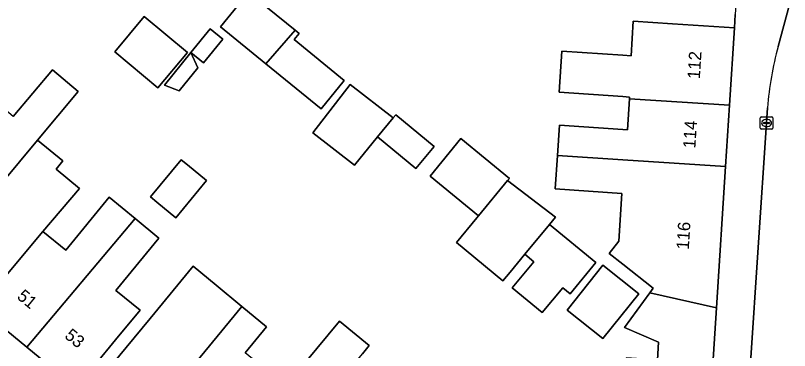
# Model space of a CAD drawing. Extents: x 160157 to 160921, y 381516 to 382045.
# Drawn here: x 160451.2 to 160513.4, y 381857 to 381883.9 of the extents above; entities that cross this region are included whole.
import ezdxf

# ---------------------------------------------------------------- set-up
doc = ezdxf.new("R2010")
doc.units = 0
for name, color, linetype in [('IMGEO_Erf', 7, 'Continuous'), ('IMGEO_Kolk', 7, 'Continuous'), ('IMGEO_Pand', 7, 'Continuous'), ('IMGEO_Pand_nummerreeks', 7, 'Continuous'), ('IMGEO_Rijbaan_lokaal_open', 7, 'Continuous'), ('IMGEO_Voetpad_open', 7, 'Continuous')]:
    doc.layers.add(name, color=color, linetype=linetype)

msp = doc.modelspace()

# ---------------------------------------------------------------- linework, layer by layer
at = {"layer": 'IMGEO_Erf'}
for points in [[(160469.948, 381885.736), (160473.69, 381882.688), (160474.002, 381882.434), (160473.597, 381881.937), (160477.625, 381878.656), (160475.772, 381876.382), (160471.347, 381879.986), (160467.691, 381882.965)], [(160465.046, 381880.889), (160462.672, 381878.047), (160459.201, 381880.946), (160461.576, 381883.788)], [(160467.881, 381881.96), (160466.337, 381880.065), (160465.316, 381880.897), (160466.86, 381882.792)], [(160465.316, 381880.897), (160465.868, 381879.653), (160464.379, 381877.826), (160463.188, 381878.285)], [(160481.572, 381875.642), (160481.773, 381875.886), (160484.844, 381873.356), (160483.387, 381871.588), (160480.316, 381874.118), (160478.445, 381871.848), (160475.098, 381874.445), (160478.11, 381878.328)], [(160487.004, 381873.988), (160490.894, 381870.783), (160490.756, 381870.616), (160494.595, 381867.689), (160494.107, 381867.097), (160497.833, 381864.026), (160495.771, 381861.523), (160495.179, 381862.012), (160493.531, 381860.012), (160491.117, 381862.002), (160492.847, 381864.101), (160492.127, 381864.694), (160490.949, 381863.264), (160490.38, 381862.573), (160486.657, 381865.64), (160488.288, 381867.62), (160488.417, 381867.777), (160484.527, 381870.981)], [(160464.542, 381872.29), (160465.045, 381871.877), (160466.562, 381870.629), (160464.1, 381867.635), (160462.583, 381868.883), (160462.081, 381869.296)], [(160498.39, 381863.811), (160501.283, 381861.513), (160498.405, 381857.94), (160495.537, 381860.219)]]:
    msp.add_lwpolyline(points, close=True, dxfattribs=at)
for points in [[(160502.782, 381856.231), (160502.874, 381857.649), (160500.129, 381858.808), (160502.175, 381861.609), (160502.453, 381861.99), (160500, 381863.909), (160498.898, 381864.771), (160499.672, 381865.759), (160499.929, 381869.589), (160494.573, 381869.95), (160494.752, 381872.618), (160494.916, 381875.06), (160500, 381874.712), (160500.38, 381874.687), (160500.541, 381877.188), (160500.55, 381877.32), (160500, 381877.356), (160494.887, 381877.699), (160495.109, 381881.006), (160500, 381880.677), (160500.666, 381880.634), (160500.846, 381883.403), (160503.993, 381883.199), (160508.982, 381882.876), (160509.028, 381883.948)], [(160451.046, 381875.766), (160454.196, 381879.502), (160456.258, 381877.764), (160453.004, 381873.867), (160455.044, 381872.186), (160454.498, 381871.523), (160456.358, 381869.991), (160453.436, 381866.524), (160455.26, 381865.021), (160458.765, 381869.277), (160460.843, 381867.566), (160462.754, 381865.991), (160459.299, 381861.797), (160461.232, 381860.205), (160459.274, 381857.827), (160456.095, 381853.967)], [(160456.94, 381853.363), (160460.119, 381857.223), (160462.036, 381859.55), (160465.488, 381863.741), (160467.333, 381862.221), (160469.412, 381860.508), (160471.394, 381858.876), (160469.674, 381856.788)], [(160474.528, 381856.033), (160477.246, 381859.334), (160479.63, 381857.37), (160479.092, 381856.716)]]:
    msp.add_lwpolyline(points, dxfattribs=at)
at = {"layer": 'IMGEO_Kolk'}
for p, q in [((160511.049, 381874.812), (160511.049, 381875.664)), ((160511.124, 381875.738), (160511.976, 381875.738)), ((160511.308, 381875.232), (160511.308, 381875.244)), ((160511.746, 381875.195), (160511.348, 381875.195)), ((160511.351, 381875.281), (160511.749, 381875.281)), ((160511.537, 381875.518), (160511.562, 381875.518)), ((160511.792, 381875.244), (160511.792, 381875.232)), ((160512.05, 381875.664), (160512.05, 381874.812)), ((160511.976, 381874.738), (160511.124, 381874.738)), ((160511.56, 381874.958), (160511.535, 381874.958))]:
    msp.add_line(p, q, dxfattribs=at)
for points in [[(160511.049, 381874.812), (160511.049, 381875.664)], [(160511.124, 381875.738), (160511.976, 381875.738)], [(160512.05, 381875.664), (160512.05, 381874.812)], [(160511.976, 381874.738), (160511.124, 381874.738)]]:
    msp.add_lwpolyline(points, dxfattribs=at)
for centre, radius, start, end in [((160511.126, 381875.662), 0.0765, 91.55205, 178.44795), ((160511.126, 381875.662), 0.0765, 91.55205, 178.44795), ((160511.348, 381875.241), 0.0403, 85.87752, 175.75265), ((160511.345, 381875.231), 0.0366, 178.93798, 274.71019), ((160511.749, 381875.238), 0.043, 264.86636, 352.45326), ((160511.753, 381875.243), 0.0386, 1.73085, 96.63898), ((160511.974, 381875.662), 0.0765, 1.55205, 88.44795), ((160511.974, 381875.662), 0.0765, 1.55205, 88.44795), ((160511.126, 381874.814), 0.0765, 181.55205, 268.44795), ((160511.126, 381874.814), 0.0765, 181.55205, 268.44795), ((160511.974, 381874.814), 0.0765, 271.55205, 358.44795), ((160511.974, 381874.814), 0.0765, 271.55205, 358.44795)]:
    msp.add_arc(centre, radius, start, end, dxfattribs=at)
for centre, major_axis, ratio, start_param, end_param in [((160511.536, 381875.238), (-0.387, 0.002), 0.722429, 4.712389, 7.853982), ((160511.561, 381875.238), (-0.39, 0.002), 0.717154, 1.570796, 4.712389)]:
    msp.add_ellipse(centre, major_axis=major_axis, ratio=ratio, start_param=start_param, end_param=end_param, dxfattribs=at)
at = {"layer": 'IMGEO_Pand'}
for points in [[(160473.69, 381882.688), (160469.948, 381885.736), (160467.691, 381882.965), (160471.347, 381879.986)], [(160465.046, 381880.889), (160461.576, 381883.788), (160459.201, 381880.946), (160462.672, 381878.047)], [(160500.541, 381877.188), (160508.58, 381876.669), (160508.982, 381882.876), (160503.993, 381883.199), (160500.846, 381883.403), (160500.666, 381880.634), (160500, 381880.677), (160495.109, 381881.006), (160494.887, 381877.699), (160500, 381877.356), (160500.55, 381877.32)], [(160465.316, 381880.897), (160466.337, 381880.065), (160467.881, 381881.96), (160466.86, 381882.792)], [(160473.69, 381882.688), (160471.347, 381879.986), (160475.772, 381876.382), (160477.625, 381878.656), (160473.597, 381881.937), (160474.002, 381882.434)], [(160465.316, 381880.897), (160463.188, 381878.285), (160464.379, 381877.826), (160465.868, 381879.653)], [(160444.419, 381863.584), (160453.004, 381873.867), (160456.258, 381877.764), (160454.196, 381879.502), (160451.046, 381875.766), (160449.119, 381877.353), (160445.53, 381872.996), (160443.642, 381870.704), (160440.462, 381866.844)], [(160481.572, 381875.642), (160478.11, 381878.328), (160475.098, 381874.445), (160478.445, 381871.848), (160480.316, 381874.118)], [(160500.541, 381877.188), (160500.38, 381874.687), (160500, 381874.712), (160494.916, 381875.06), (160494.752, 381872.618), (160500, 381872.278), (160508.261, 381871.744), (160508.58, 381876.669)], [(160481.572, 381875.642), (160480.316, 381874.118), (160483.387, 381871.588), (160484.844, 381873.356), (160481.773, 381875.886)], [(160488.417, 381867.777), (160490.756, 381870.616), (160490.894, 381870.783), (160487.004, 381873.988), (160484.527, 381870.981)], [(160453.436, 381866.524), (160456.358, 381869.991), (160454.498, 381871.523), (160455.044, 381872.186), (160453.004, 381873.867), (160444.419, 381863.584), (160448.278, 381860.406)], [(160466.562, 381870.629), (160465.045, 381871.877), (160464.542, 381872.29), (160462.081, 381869.296), (160462.583, 381868.883), (160464.1, 381867.635)], [(160502.175, 381861.609), (160507.527, 381860.411), (160508.261, 381871.744), (160500, 381872.278), (160494.752, 381872.618), (160494.573, 381869.95), (160499.929, 381869.589), (160499.672, 381865.759), (160498.898, 381864.771), (160500, 381863.909), (160502.453, 381861.99)], [(160494.595, 381867.689), (160490.756, 381870.616), (160488.417, 381867.777), (160488.288, 381867.62), (160486.657, 381865.64), (160490.38, 381862.573), (160490.949, 381863.264), (160492.127, 381864.694), (160494.107, 381867.097)], [(160453.436, 381866.524), (160448.278, 381860.406), (160452.138, 381857.227), (160460.843, 381867.566), (160458.765, 381869.277), (160455.26, 381865.021)], [(160460.843, 381867.566), (160452.138, 381857.227), (160456.095, 381853.967), (160459.274, 381857.827), (160461.232, 381860.205), (160459.299, 381861.797), (160462.754, 381865.991)], [(160494.107, 381867.097), (160492.127, 381864.694), (160492.847, 381864.101), (160491.117, 381862.002), (160493.531, 381860.012), (160495.179, 381862.012), (160495.771, 381861.523), (160497.833, 381864.026)], [(160469.412, 381860.508), (160467.333, 381862.221), (160465.488, 381863.741), (160462.036, 381859.55), (160460.119, 381857.223), (160456.94, 381853.363), (160460.864, 381850.131)], [(160501.283, 381861.513), (160498.39, 381863.811), (160495.537, 381860.219), (160498.405, 381857.94)], [(160506.751, 381848.424), (160507.527, 381860.411), (160502.175, 381861.609), (160500.129, 381858.808), (160502.874, 381857.649), (160502.782, 381856.231), (160500.273, 381856.394), (160500, 381852.181), (160499.779, 381848.873), (160500, 381848.859)], [(160469.412, 381860.508), (160460.864, 381850.131), (160464.696, 381846.974), (160469.59, 381852.916), (160469.913, 381853.17), (160471.592, 381855.209), (160469.674, 381856.788), (160471.394, 381858.876)], [(160479.092, 381856.716), (160479.63, 381857.37), (160477.246, 381859.334), (160474.528, 381856.033), (160474.964, 381855.673), (160471.694, 381851.703), (160469.913, 381853.17), (160469.59, 381852.916), (160464.696, 381846.974), (160468.622, 381843.741), (160477.193, 381854.149), (160477.065, 381854.255)]]:
    msp.add_lwpolyline(points, close=True, dxfattribs=at)
at = {"layer": 'IMGEO_Rijbaan_lokaal_open'}
for points in [[(160514.562, 381889.13), (160512.476, 381881.382)], [(160511.622, 381876.467), (160510.794, 381864.027), (160510.338, 381857.185), (160508.946, 381836.272), (160507.968, 381820.837), (160510.711, 381820.693), (160513.972, 381820.522), (160515.631, 381846.447), (160517.644, 381875.952)]]:
    msp.add_lwpolyline(points, dxfattribs=at)
msp.add_arc((160538.72, 381874.29), 27.186, 164.8787, 175.4074, dxfattribs=at)
at = {"layer": 'IMGEO_Voetpad_open'}
for points in [[(160518.133, 381941.164), (160512.953, 381943.6), (160512.664, 381937.5), (160512.303, 381931.376), (160511.943, 381925.27), (160511.802, 381923.23), (160513.235, 381923.143), (160512.824, 381916.285), (160512.401, 381909.234), (160511.844, 381899.716), (160511.254, 381891.713), (160509.584, 381891.836), (160509.474, 381890.439), (160509.028, 381883.948), (160508.982, 381882.876), (160508.58, 381876.669), (160508.261, 381871.744), (160507.527, 381860.411), (160506.751, 381848.424), (160506.173, 381839.496), (160506.091, 381838.386), (160505.533, 381829.33), (160505.049, 381821.483), (160501.303, 381815.777)], [(160487.416, 381828.497), (160484.936, 381825.138), (160478.504, 381829.886), (160481.128, 381833.441), (160480.304, 381834.119), (160476.341, 381837.384), (160472.481, 381840.563), (160468.622, 381843.741), (160464.696, 381846.974), (160460.864, 381850.131), (160456.94, 381853.363), (160456.095, 381853.967), (160452.138, 381857.227), (160448.278, 381860.406), (160444.419, 381863.584), (160440.462, 381866.844), (160439.735, 381867.434), (160435.49, 381870.93), (160431.336, 381874.352), (160427.065, 381877.87), (160422.742, 381881.431), (160417.865, 381885.448), (160409.913, 381891.762)], [(160512.476, 381881.382), (160514.562, 381889.13)], [(160510.794, 381864.027), (160511.622, 381876.467)], [(160507.908, 381819.84), (160507.968, 381820.837), (160508.946, 381836.272), (160510.338, 381857.185), (160510.794, 381864.027)]]:
    msp.add_lwpolyline(points, dxfattribs=at)
msp.add_arc((160538.72, 381874.29), 27.186, 164.8787, 175.4074, dxfattribs=at)

# ---------------------------------------------------------------- texts
at = {"layer": 'IMGEO_Pand_nummerreeks'}
for s, rotation, p in [('112', 86.29438, (160506.188, 381878.738)), ('114', 86.29404, (160505.829, 381873.176)), ('116', 86.29432, (160505.302, 381865.047)), ('51', 320.5215, (160451.284, 381861.195)), ('53', 320.5215, (160455.106, 381858.047))]:
    msp.add_text(s, height=1, rotation=rotation, dxfattribs=at).set_placement(p)

doc.saveas('drawing.dxf')
